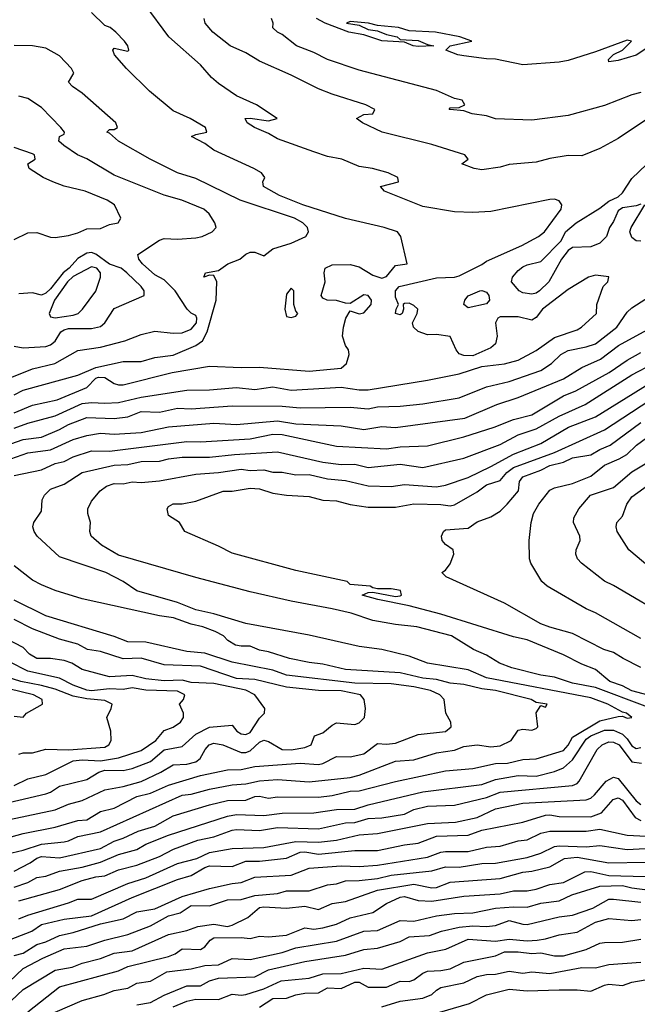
# Model space of a CAD drawing. Header units: metres. Extents: x -46681 to -43747, y -240911 to -237677.
# Tile 507 of 656: x -46140 to -46072, y -239251 to -239142. Entities that reach past the tile are written whole.
import ezdxf

# ---------------------------------------------------------------- set-up
doc = ezdxf.new("R2010")
doc.units = ezdxf.units.M
doc.layers.add('CONTOUR_INDEX', color=1, linetype='Continuous')
doc.layers.add('CONTOUR_INTER', color=3, linetype='Continuous')

msp = doc.modelspace()

# ---------------------------------------------------------------- linework, layer by layer
at = {"layer": 'CONTOUR_INDEX'}
for points, elevation in [([(-46140.6, -239187.13), (-46139.1, -239186.59), (-46136.1, -239185.77), (-46133.1, -239184.43), (-46132.1, -239184.31), (-46130.6, -239184.4), (-46129.1, -239184.32), (-46126.6, -239183.72), (-46121.6, -239182.96), (-46119.1, -239182.9), (-46116.1, -239182.64), (-46114.1, -239182.88), (-46112.1, -239182.58), (-46110.1, -239182.94), (-46104.6, -239182.61), (-46102.6, -239182.9), (-46101.6, -239182.92), (-46095.1, -239181.86), (-46091.6, -239181.16), (-46089.1, -239180.35), (-46086.6, -239180.05), (-46085.1, -239179.64), (-46083.1, -239178.59), (-46081.1, -239177.15), (-46078.6, -239176.31), (-46078.12, -239176.02), (-46076.47, -239174.52), (-46076.45, -239173.52), (-46075.74, -239171.52), (-46075.24, -239171.02), (-46075.1, -239170.48), (-46076.6, -239170.29), (-46077.37, -239170.52), (-46079.6, -239171.87), (-46082.42, -239174.02), (-46083.1, -239174.93), (-46083.6, -239175.24), (-46085.1, -239174.86), (-46087.1, -239174.87), (-46087.33, -239175.02), (-46087.59, -239175.52), (-46087.41, -239177.02), (-46087.6, -239177.83), (-46088.1, -239178.29), (-46090.1, -239179.17), (-46091.1, -239179.14), (-46091.6, -239178.95), (-46091.92, -239178.52), (-46092.6, -239177.03), (-46094.1, -239176.83), (-46095.1, -239176.84), (-46096.1, -239176.5), (-46096.61, -239176.02), (-46096.75, -239175.52), (-46096.24, -239174.52), (-46096.14, -239174.02), (-46096.6, -239173.64), (-46097.1, -239173.37), (-46097.6, -239173.4), (-46097.75, -239173.52), (-46097.71, -239174.02), (-46097.86, -239174.52), (-46098.1, -239174.65), (-46098.6, -239174.52), (-46098.52, -239174.02), (-46098.27, -239173.52), (-46098.6, -239172.69), (-46098.59, -239172.02), (-46098.19, -239171.52), (-46094.1, -239170.57), (-46092.1, -239170.49), (-46091.6, -239170.34), (-46089.1, -239169.12), (-46088.6, -239168.76), (-46084.68, -239167.02), (-46082.85, -239166.02), (-46082.21, -239165.52), (-46080.38, -239163.02), (-46080.29, -239162.52), (-46080.6, -239162.1), (-46081.1, -239161.93), (-46081.6, -239161.94), (-46088.1, -239163.26), (-46090.1, -239163.4), (-46092.1, -239163.32), (-46095.6, -239162.72), (-46099.81, -239161.02), (-46100.27, -239160.52), (-46098.28, -239160.02), (-46098.35, -239159.52), (-46099.41, -239159.02), (-46101.13, -239158.52), (-46102.6, -239158.31), (-46104.53, -239157.52), (-46106.1, -239157.2), (-46107.6, -239156.7), (-46111.6, -239155.26), (-46112.6, -239154.67), (-46114.15, -239154.02), (-46114.93, -239153.52), (-46115.16, -239153.02), (-46114.6, -239152.98), (-46112.6, -239153.3), (-46111.63, -239153.02), (-46113.92, -239151.52), (-46116.1, -239150.55), (-46118.1, -239149.18), (-46118.86, -239148.52), (-46120.1, -239147.13), (-46123.58, -239144.02), (-46126.18, -239140.52)], 95), ([(-46132.1, -239169.35), (-46134.1, -239170.42), (-46134.73, -239171.02), (-46136.17, -239173.02), (-46136.75, -239174.52), (-46136.6, -239174.88), (-46136.1, -239175), (-46134.1, -239174.7), (-46133.57, -239174.52), (-46133.06, -239174.02), (-46131.6, -239172.04), (-46131.08, -239170.52), (-46131.1, -239170.02), (-46131.5, -239169.52), (-46132.1, -239169.35)], 90), ([(-46071.1, -239217.74), (-46076.6, -239215.69), (-46079.1, -239215.21), (-46081.1, -239214.57), (-46082.6, -239214.35), (-46085.79, -239213.52), (-46087.14, -239213.02), (-46088.6, -239212.15), (-46090.01, -239211.52), (-46092.43, -239210.02), (-46096.27, -239209.02), (-46098.6, -239208.77), (-46101.1, -239208.32), (-46103.5, -239207.52), (-46105.6, -239207.02), (-46110.1, -239206.2), (-46114.6, -239205.17), (-46120.6, -239203.59), (-46129.1, -239201.12), (-46131, -239200.02), (-46132.11, -239199.02), (-46132.26, -239198.52), (-46132.2, -239197.52), (-46132.48, -239196.52), (-46132.49, -239196.02), (-46132.1, -239195.19), (-46131.13, -239194.02), (-46130.45, -239193.52), (-46129.6, -239193.22), (-46128.6, -239193.27), (-46127.6, -239193.06), (-46126.6, -239193.11), (-46124.6, -239192.92), (-46120.6, -239192.2), (-46118.1, -239192.02), (-46115.6, -239191.65), (-46114.6, -239191.79), (-46113.1, -239191.72), (-46112.1, -239191.97), (-46111.1, -239191.97), (-46109.6, -239192.29), (-46108.1, -239192.24), (-46106.1, -239192.71), (-46104.1, -239192.89), (-46101.6, -239193.48), (-46099.1, -239193.56), (-46097.6, -239193.33), (-46094.1, -239193.6), (-46093.1, -239193.4), (-46090.6, -239192.56), (-46088.1, -239191.37), (-46085.6, -239190), (-46082.6, -239188.83), (-46079.57, -239187.02), (-46076.6, -239185.89), (-46070.6, -239182.17)], 100), ([(-46070.6, -239202.48), (-46072.9, -239200.52), (-46074.18, -239198.52), (-46074.29, -239198.02), (-46074.24, -239197.52), (-46073.6, -239196.84), (-46073.14, -239195.52), (-46072.6, -239194.7), (-46070.6, -239193.27)], 105), ([(-46143.1, -239228.82), (-46137.1, -239227.41), (-46136.6, -239227.24), (-46135.6, -239226.57), (-46132.6, -239225.83), (-46131.27, -239225.02), (-46130.6, -239224.8), (-46128.6, -239224.84), (-46127.6, -239224.62), (-46125.6, -239223.84), (-46124.1, -239222.56), (-46122.1, -239222.2), (-46120.6, -239220.84), (-46119.1, -239220.05), (-46116.6, -239219.85), (-46116.08, -239220.52), (-46115.6, -239220.82), (-46115.1, -239220.86), (-46114.6, -239220.64), (-46113.6, -239219.07), (-46113.04, -239218.52), (-46113, -239218.02), (-46114.1, -239216.52), (-46115.1, -239215.98), (-46118.6, -239215.27), (-46121.1, -239215.13), (-46122.1, -239214.9), (-46124.1, -239214.96), (-46126.1, -239214.74), (-46127.6, -239214.38), (-46130.1, -239214.52), (-46133.1, -239213.73), (-46134.24, -239213.02), (-46135.1, -239212.74), (-46136.6, -239212.51), (-46138.1, -239212.51), (-46138.92, -239212.02), (-46139.6, -239211.28), (-46143.1, -239209.5)], 95), ([(-46140.6, -239237.68), (-46139.1, -239237.18), (-46138.1, -239236.63), (-46137.1, -239236.49), (-46135.6, -239235.92), (-46133.1, -239235.47), (-46131.1, -239234.94), (-46129.1, -239234.1), (-46127.1, -239233.54), (-46126.1, -239232.97), (-46123.6, -239231.96), (-46117.1, -239229.86), (-46116.1, -239229.68), (-46113.1, -239229.79), (-46111.1, -239229.53), (-46107.6, -239229.52), (-46105.1, -239229.14), (-46103.1, -239229.1), (-46101.6, -239228.63), (-46095.6, -239227.19), (-46089.1, -239226.38), (-46087.6, -239225.85), (-46085.1, -239225.4), (-46083.1, -239225.46), (-46081.1, -239224.95), (-46080.1, -239224.54), (-46079.1, -239223.65), (-46077.6, -239221.38), (-46077.1, -239221.01), (-46075.6, -239220.41), (-46074.6, -239220.39), (-46073.6, -239220.84), (-46073.1, -239221.34), (-46072.6, -239222.13), (-46072.1, -239222.42), (-46071.6, -239222.32)], 100), ([(-46141.1, -239248.07), (-46139.6, -239246.65), (-46137.46, -239245.52), (-46135.1, -239244.49), (-46132.6, -239244.2), (-46130.6, -239243.53), (-46128.1, -239242.91), (-46125.6, -239241.95), (-46123.6, -239240.84), (-46122.32, -239240.52), (-46121.1, -239239.72), (-46119.1, -239239.73), (-46117.1, -239239.09), (-46115.6, -239239.05), (-46114.1, -239238.6), (-46111.6, -239238.37), (-46110.6, -239238.09), (-46108.1, -239238.08), (-46106.1, -239237.43), (-46105.1, -239237.32), (-46104.1, -239236.98), (-46102.6, -239236.97), (-46100.6, -239236.73), (-46099.1, -239236.38), (-46094.6, -239235.88), (-46093.1, -239235.44), (-46091.6, -239235.5), (-46089.1, -239235.08), (-46087.6, -239235.05), (-46084.1, -239234.43), (-46082.6, -239233.94), (-46081.1, -239233.2), (-46080.6, -239233.12), (-46077.6, -239233.24), (-46076.1, -239233.09), (-46073.1, -239233.53), (-46071.1, -239233.43)], 105), ([(-46123.1, -239250.88), (-46121.6, -239250.24), (-46120.6, -239250.01), (-46118.1, -239250.08), (-46116.6, -239249.49), (-46115.6, -239249.6), (-46115.1, -239249.51), (-46113.1, -239248.88), (-46111.2, -239248.02), (-46108.1, -239247.72), (-46106.6, -239247.24), (-46104.6, -239247.21), (-46102.1, -239246.6), (-46100.1, -239246.71), (-46095.1, -239244.94), (-46093.07, -239244.52), (-46090.6, -239243.43), (-46087.6, -239243.65), (-46086.1, -239243.42), (-46084.1, -239243.6), (-46083.02, -239243.52), (-46082.1, -239243.39), (-46080.6, -239242.93), (-46078.6, -239242.64), (-46076.6, -239241.54), (-46075.1, -239241.14), (-46072.6, -239241.37), (-46071.6, -239241.27)], 110)]:
    msp.add_lwpolyline(points, dxfattribs=dict(at, elevation=elevation))
at = {"layer": 'CONTOUR_INTER'}
for points, elevation in [([(-46140.6, -239185.45), (-46138.6, -239184.6), (-46135.87, -239184.02), (-46132.6, -239182.65), (-46131.6, -239181.64), (-46131.32, -239181.52), (-46130.6, -239181.55), (-46129.6, -239182.21), (-46129.1, -239182.38), (-46128.6, -239182.37), (-46123.22, -239181.02), (-46119.1, -239180.31), (-46115.6, -239180.45), (-46113.6, -239180.4), (-46108.1, -239180.86), (-46104.59, -239180.52), (-46104, -239180.02), (-46103.7, -239179.02), (-46103.78, -239178.52), (-46104.13, -239178.02), (-46104.44, -239177.02), (-46104.33, -239176.02), (-46104.06, -239175.02), (-46103.6, -239174.2), (-46102.6, -239174.55), (-46102.1, -239174.44), (-46101.3, -239173.52), (-46101.24, -239173.02), (-46101.6, -239172.53), (-46102.1, -239172.46), (-46103.6, -239173.41), (-46104.1, -239173.38), (-46105.1, -239173.06), (-46106.12, -239173.02), (-46106.6, -239172.8), (-46106.81, -239172.52), (-46106.36, -239171.02), (-46106.47, -239170.02), (-46106.35, -239169.52), (-46105.6, -239169.14), (-46103.6, -239169.1), (-46102.6, -239169.37), (-46101.1, -239170.28), (-46100.1, -239170.62), (-46099.6, -239170.43), (-46098.6, -239169.22), (-46097.33, -239169.02), (-46098.01, -239166.02), (-46098.4, -239165.52), (-46099.84, -239165.02), (-46104.1, -239164.03), (-46108.81, -239162.52), (-46111.39, -239161.52), (-46113.13, -239160.52), (-46113.21, -239160.02), (-46113, -239159.52), (-46113.38, -239159.02), (-46114.2, -239158.52), (-46118.6, -239156.52), (-46119.6, -239155.77), (-46121.06, -239155.02), (-46120.6, -239154.79), (-46119.39, -239154.52), (-46119.54, -239154.02), (-46121.23, -239153.02), (-46123.1, -239152.17), (-46125.69, -239150.02), (-46128.23, -239147.52), (-46129.55, -239146.02), (-46129.75, -239145.52), (-46129.6, -239145.29), (-46128.1, -239145.62), (-46127.98, -239145.52), (-46128.09, -239145.02), (-46128.46, -239144.52), (-46129.39, -239143.52), (-46130.04, -239143.02), (-46130.6, -239142.79), (-46132.1, -239141.35)], 94), ([(-46069.1, -239151.9), (-46074.1, -239155.23), (-46076.1, -239156.35), (-46078.1, -239157.14), (-46079.6, -239157.1), (-46081.6, -239157.42), (-46083.1, -239157.85), (-46086.1, -239158.1), (-46087.1, -239158.38), (-46089.1, -239158.67), (-46089.96, -239158.52), (-46091.3, -239158.02), (-46090.59, -239157.52), (-46090.99, -239157.02), (-46094.6, -239155.88), (-46100.09, -239154.52), (-46102.26, -239153.52), (-46102.92, -239153.02), (-46102.1, -239152.59), (-46101.1, -239152.51), (-46100.88, -239152.02), (-46101.87, -239151.52), (-46105.6, -239150.36), (-46107.1, -239149.76), (-46110.1, -239148.26), (-46113.6, -239146.72), (-46115.1, -239145.79), (-46116.82, -239145.02), (-46118.73, -239143.52), (-46119.57, -239142.52), (-46119.69, -239142.02)], 96), ([(-46071.6, -239150.18), (-46072.6, -239150.43), (-46075.6, -239151.58), (-46079.6, -239152.71), (-46083.6, -239153.2), (-46087.6, -239153.05), (-46088.6, -239152.72), (-46090.16, -239152.52), (-46091.1, -239152.18), (-46092.6, -239152.04), (-46092.68, -239152.02), (-46092.6, -239151.86), (-46091.6, -239151.83), (-46090.97, -239151.52), (-46091.28, -239151.02), (-46092.1, -239150.82), (-46094.1, -239149.95), (-46102.6, -239147.71), (-46106.11, -239146.52), (-46107.6, -239145.76), (-46109.5, -239145.02), (-46111.1, -239143.76), (-46111.62, -239143.52), (-46112.1, -239143.04), (-46112.09, -239142.52), (-46112.27, -239142.02)], 97), ([(-46069.77, -239144.52), (-46072.1, -239146.05), (-46074.1, -239146.65), (-46075.1, -239146.78), (-46075.17, -239146.52), (-46074.6, -239145.98), (-46073.6, -239145.5), (-46072.61, -239144.52), (-46073.1, -239144.39), (-46076.6, -239145.7), (-46079.6, -239146.64), (-46080.6, -239146.83), (-46084.6, -239147.1), (-46087.6, -239146.48), (-46088.6, -239146.47), (-46091.1, -239146.14), (-46091.75, -239146.02), (-46093.06, -239145.52), (-46092.6, -239145.02), (-46090.22, -239144.52), (-46091.53, -239144.02), (-46094.21, -239143.52), (-46097.1, -239143.36), (-46098.29, -239143.02), (-46100.6, -239142.8), (-46101.57, -239142.52), (-46103.6, -239142.34), (-46103.99, -239142.52), (-46102.6, -239142.75), (-46101.6, -239143.21), (-46100.6, -239143.36), (-46099.6, -239143.76), (-46098.41, -239144.02), (-46098.1, -239144.33), (-46096.1, -239144.43), (-46095.1, -239144.89), (-46094.39, -239145.02), (-46096.1, -239145.11), (-46096.67, -239145.02), (-46097.6, -239144.62), (-46100.1, -239144.49), (-46102.1, -239143.83), (-46103.73, -239143.52), (-46106.36, -239142.52), (-46107.32, -239142.02)], 98), ([(-46140.6, -239183.47), (-46139.6, -239182.94), (-46133.6, -239181.29), (-46131.6, -239180.45), (-46128.6, -239179.81), (-46126.6, -239179.79), (-46125.1, -239179.34), (-46123.1, -239179.1), (-46120.59, -239178.02), (-46119.87, -239177.52), (-46119.36, -239176.52), (-46118.35, -239173.02), (-46118.28, -239171.02), (-46118.6, -239170.33), (-46119.1, -239170.28), (-46119.71, -239170.52), (-46119.52, -239170.02), (-46118.1, -239169.78), (-46117.07, -239169.02), (-46115.76, -239168.52), (-46115.1, -239167.96), (-46114.6, -239167.74), (-46114.1, -239167.76), (-46113.1, -239168.15), (-46112.1, -239167.37), (-46110.1, -239166.77), (-46108.47, -239166.02), (-46108.18, -239165.52), (-46108.3, -239165.02), (-46108.83, -239164.52), (-46109.74, -239164.02), (-46115.72, -239162.02), (-46120.6, -239159.65), (-46122.6, -239159.03), (-46125.64, -239157.52), (-46129.13, -239155.52), (-46130.1, -239154.63), (-46130.38, -239154.52), (-46130.1, -239154.24), (-46129.6, -239154.23), (-46129.23, -239154.02), (-46129.4, -239153.52), (-46133.1, -239150.25), (-46134.17, -239149.52), (-46134.62, -239149.02), (-46134.04, -239148.02), (-46134.27, -239147.52), (-46135.6, -239146.11), (-46137.1, -239145.27), (-46138.6, -239145.04), (-46140.6, -239145)], 93), ([(-46141.6, -239181.81), (-46138.6, -239180.6), (-46136.12, -239180.02), (-46133.6, -239178.58), (-46131.1, -239178.2), (-46128.43, -239177.52), (-46126.6, -239176.83), (-46125.1, -239176.44), (-46123.1, -239176.69), (-46122.1, -239176.65), (-46121.1, -239176.22), (-46120.52, -239175.52), (-46120.47, -239175.02), (-46120.6, -239174.73), (-46121.1, -239174.47), (-46121.56, -239174.02), (-46122.88, -239172.02), (-46124.1, -239170.78), (-46125.1, -239170.25), (-46126.46, -239169.02), (-46126.89, -239168.52), (-46126.98, -239168.02), (-46124.6, -239166.44), (-46124.1, -239166.24), (-46122.6, -239166.33), (-46120.6, -239166.18), (-46119.9, -239166.02), (-46118.8, -239165.52), (-46118.37, -239165.02), (-46118.49, -239164.52), (-46119.14, -239163.52), (-46119.71, -239163.02), (-46122.14, -239162.02), (-46124.1, -239161.48), (-46129.6, -239159.26), (-46132.6, -239157.46), (-46133.61, -239157.02), (-46135.15, -239156.02), (-46135.69, -239155.52), (-46135.6, -239155.02), (-46135.1, -239154.77), (-46135.05, -239154.52), (-46135.46, -239154.02), (-46137.6, -239151.81), (-46139.1, -239150.81), (-46140.1, -239150.58)], 92), ([(-46140.6, -239166.34), (-46139.1, -239165.61), (-46138.1, -239165.6), (-46136.6, -239166.09), (-46136.1, -239166.13), (-46134.6, -239165.91), (-46133.6, -239165.64), (-46132.6, -239165.17), (-46131.1, -239165.16), (-46130.1, -239164.71), (-46129.14, -239164.52), (-46128.85, -239164.02), (-46129.57, -239162.52), (-46130.36, -239162.02), (-46132.78, -239161.02), (-46135.1, -239160.49), (-46136.34, -239160.02), (-46137.42, -239159.52), (-46138.95, -239158.52), (-46139.11, -239158.02), (-46138.28, -239157.52), (-46138.35, -239157.02), (-46138.6, -239156.91), (-46140.6, -239156.24)], 91), ([(-46071.6, -239162.47), (-46072.1, -239162.66), (-46073.6, -239162.87), (-46074.1, -239163.2), (-46074.6, -239164.36), (-46075.05, -239165.02), (-46075.36, -239166.02), (-46076.1, -239166.75), (-46077.1, -239167.16), (-46079.1, -239167.24), (-46079.6, -239167.55), (-46080.32, -239168.52), (-46081.71, -239171.02), (-46082.75, -239172.02), (-46083.1, -239172.26), (-46083.6, -239172.37), (-46084.6, -239172.23), (-46084.98, -239172.02), (-46085.82, -239171.02), (-46085.72, -239170.52), (-46085.1, -239169.76), (-46084.6, -239169.36), (-46084.1, -239169.16), (-46082.6, -239168.77), (-46080.36, -239166.52), (-46079.9, -239165.52), (-46078.73, -239164.52), (-46076.1, -239162.9), (-46075.1, -239162.15), (-46074.1, -239161.67), (-46073.6, -239161.2), (-46072.6, -239159.62), (-46069.3, -239156.52)], 96), ([(-46071.6, -239166.55), (-46072.11, -239166.52), (-46072.6, -239166.14), (-46072.81, -239165.52), (-46072.64, -239165.02), (-46071.16, -239162.52)], 96), ([(-46140.6, -239178.09), (-46139.6, -239178.29), (-46137.1, -239178.15), (-46136.6, -239177.95), (-46136.1, -239177.56), (-46135.46, -239176.52), (-46135.1, -239176.3), (-46134.6, -239176.15), (-46132.1, -239176.17), (-46131.1, -239175.94), (-46130.62, -239175.52), (-46129.6, -239173.96), (-46126.3, -239172.52), (-46126.29, -239172.02), (-46126.63, -239171.52), (-46128.19, -239170.02), (-46128.82, -239169.52), (-46130.1, -239169.08), (-46131.6, -239167.98), (-46132.1, -239167.77), (-46132.6, -239167.85), (-46133.6, -239168.46), (-46134.54, -239169.52), (-46135.2, -239170.02), (-46136.6, -239171.78), (-46137.1, -239172.26), (-46137.6, -239172.49), (-46138.6, -239172.24), (-46140.1, -239172.35)], 91), ([(-46141.6, -239189.08), (-46139.6, -239188.4), (-46137.6, -239188.12), (-46135.6, -239187.29), (-46134.6, -239186.73), (-46132.6, -239185.97), (-46129.6, -239186.06), (-46128.1, -239185.87), (-46126.6, -239185.3), (-46124.6, -239185.36), (-46122.6, -239184.94), (-46121.1, -239185.01), (-46116.6, -239184.69), (-46111.1, -239184.7), (-46109.1, -239184.9), (-46103.6, -239184.84), (-46101.6, -239185.01), (-46100.6, -239184.78), (-46098.1, -239184.73), (-46095.6, -239184.44), (-46091.6, -239183.81), (-46088.6, -239182.58), (-46086.1, -239181.98), (-46082.6, -239180.77), (-46081.42, -239180.02), (-46080.39, -239179.02), (-46079.6, -239178.59), (-46077.6, -239178.19), (-46076.6, -239177.86), (-46074.25, -239176.02), (-46073.1, -239174.35), (-46072.6, -239173.9), (-46069.6, -239171.99)], 96), ([(-46110.1, -239171.7), (-46110.6, -239172.37), (-46110.8, -239174.02), (-46110.6, -239174.84), (-46110.1, -239174.94), (-46109.6, -239174.81), (-46109.37, -239174.52), (-46109.6, -239174.24), (-46109.79, -239173.52), (-46109.82, -239172.02), (-46110.1, -239171.7)], 93), ([(-46089.32, -239172.02), (-46089.1, -239171.96), (-46088.6, -239172.16), (-46088.32, -239172.52), (-46088.24, -239173.02), (-46088.6, -239173.43), (-46090.6, -239173.9), (-46091.1, -239173.53), (-46090.98, -239173.02), (-46090.6, -239172.55), (-46089.32, -239172.02)], 96), ([(-46141.6, -239190.75), (-46139.1, -239189.86), (-46136.6, -239189.51), (-46134.1, -239188.38), (-46132.6, -239187.95), (-46131.1, -239187.7), (-46129.6, -239187.8), (-46126.6, -239187.62), (-46123.6, -239186.98), (-46118.6, -239186.59), (-46116.1, -239186.74), (-46111.6, -239186.32), (-46109.6, -239186.65), (-46104.6, -239186.88), (-46102.1, -239187.29), (-46100.1, -239186.95), (-46098.6, -239187.08), (-46090.97, -239186.02), (-46087.45, -239184.52), (-46085.1, -239183.76), (-46080.1, -239181.7), (-46078.1, -239180.45), (-46076.04, -239179.52), (-46074.05, -239178.02), (-46070.1, -239175.88)], 97), ([(-46140.6, -239192.34), (-46137.6, -239191.73), (-46136.1, -239191.03), (-46135.1, -239190.79), (-46134.1, -239190.31), (-46132.1, -239189.62), (-46130.1, -239189.66), (-46121.6, -239188.62), (-46120.1, -239188.64), (-46114.6, -239188.32), (-46112.1, -239187.78), (-46111.1, -239187.84), (-46105.1, -239189.12), (-46099.6, -239189.42), (-46098.1, -239189.18), (-46095.1, -239189.07), (-46091.1, -239188.09), (-46087.73, -239187.02), (-46085.6, -239186.17), (-46083.6, -239185.68), (-46080.1, -239183.59), (-46078.75, -239183.02), (-46075.09, -239181.02), (-46073.1, -239179.65), (-46071.6, -239178.82)], 98), ([(-46140.6, -239235.94), (-46138.83, -239235.02), (-46138.1, -239234.49), (-46137.6, -239234.31), (-46135.6, -239234.45), (-46131.1, -239233.44), (-46129.6, -239232.62), (-46128.6, -239232.29), (-46126.94, -239231.52), (-46125.1, -239230.99), (-46123.1, -239229.84), (-46119.1, -239228.63), (-46117.1, -239228.16), (-46115.1, -239228.09), (-46114.1, -239227.69), (-46113.6, -239227.67), (-46112.6, -239227.87), (-46111.6, -239227.74), (-46107.1, -239227.76), (-46105.6, -239227.61), (-46103.6, -239227.13), (-46102.6, -239227.07), (-46098.6, -239226.04), (-46093.1, -239224.86), (-46090.1, -239224.61), (-46087.6, -239224.08), (-46086.27, -239224.02), (-46084.6, -239223.64), (-46083.1, -239223.55), (-46080.1, -239222.65), (-46079.6, -239222.06), (-46079.1, -239221.16), (-46076.1, -239219.36), (-46074.1, -239218.88), (-46073.6, -239218.86), (-46073.1, -239219.09), (-46072.57, -239219.02), (-46073.18, -239218.52), (-46073.6, -239218.42), (-46075.21, -239217.52), (-46077.1, -239216.83), (-46088.6, -239214.63), (-46090.6, -239213.75), (-46095.1, -239213.02), (-46097.1, -239212.24), (-46100.1, -239211.5), (-46102.6, -239211.17), (-46108.1, -239209.93), (-46115.1, -239208.64), (-46118.6, -239207.59), (-46120.6, -239207.14), (-46122.6, -239206.34), (-46127.1, -239205.04), (-46128.6, -239204.04), (-46130.51, -239203.02), (-46135.6, -239201.32), (-46138.06, -239199.02), (-46138.39, -239198.52), (-46138.54, -239198.02), (-46138.42, -239197.52), (-46137.6, -239196.28), (-46137.5, -239195.02), (-46137.25, -239194.52), (-46136.6, -239193.87), (-46135.1, -239193.32), (-46133.1, -239192.02), (-46129.6, -239191.22), (-46128.1, -239191.13), (-46126.6, -239190.81), (-46124.6, -239190.77), (-46123.6, -239190.5), (-46122.1, -239190.33), (-46119.1, -239190.33), (-46116.32, -239190.02), (-46111.6, -239189.75), (-46106.6, -239190.88), (-46104.6, -239191.12), (-46103.1, -239191.09), (-46101.6, -239191.45), (-46098.1, -239191.11), (-46095.6, -239191.47), (-46091.1, -239190.44), (-46087.1, -239188.94), (-46085.1, -239187.88), (-46083.1, -239187.21), (-46080.6, -239185.82), (-46077.71, -239184.52), (-46072.6, -239181.25), (-46070.21, -239180.02)], 99), ([(-46070.1, -239216.71), (-46072.6, -239216.06), (-46073.6, -239215.5), (-46075.02, -239215.02), (-46076.6, -239213.7), (-46078.1, -239213.12), (-46080.1, -239212.09), (-46084.1, -239210.45), (-46085.6, -239210.13), (-46093.6, -239207.62), (-46097.1, -239206.69), (-46100.57, -239206.02), (-46102.28, -239205.52), (-46101.6, -239205.22), (-46101.1, -239205.21), (-46098.6, -239205.66), (-46098.1, -239205.61), (-46097.95, -239205.52), (-46098.07, -239205.02), (-46099.1, -239204.85), (-46100.6, -239204.83), (-46101.1, -239204.74), (-46101.39, -239204.52), (-46103.6, -239204.35), (-46103.94, -239204.02), (-46109.6, -239202.8), (-46116.6, -239200.92), (-46118.1, -239200.12), (-46121.82, -239198.52), (-46122.4, -239197.52), (-46123.6, -239196.77), (-46123.75, -239196.02), (-46123.6, -239195.75), (-46123.1, -239195.48), (-46122.1, -239195.47), (-46120.6, -239195.19), (-46117.6, -239194.09), (-46116.6, -239194.09), (-46114.6, -239193.73), (-46113.6, -239193.83), (-46112.1, -239194.3), (-46110.6, -239194.52), (-46108.1, -239194.65), (-46106.6, -239195.08), (-46105.1, -239195.15), (-46103.6, -239195.55), (-46101.6, -239195.85), (-46098.6, -239195.85), (-46096.6, -239195.46), (-46093.6, -239195.54), (-46092.6, -239195.68), (-46092.1, -239195.59), (-46089.6, -239194.13), (-46088.6, -239193.39), (-46087.1, -239192.89), (-46086.35, -239192.02), (-46085.6, -239191.48), (-46081.1, -239189.8), (-46075.6, -239187.33), (-46070.6, -239184.04)], 101), ([(-46071.6, -239213.49), (-46073.53, -239212.52), (-46074.6, -239211.83), (-46075.67, -239211.52), (-46079.1, -239209.74), (-46081.6, -239209.07), (-46082.6, -239208.68), (-46086.6, -239206.4), (-46093.03, -239203.52), (-46093.5, -239203.02), (-46093.1, -239202.77), (-46092.6, -239202.08), (-46092.19, -239201.02), (-46092.25, -239200.52), (-46093.1, -239199.96), (-46093.48, -239199.52), (-46093.53, -239199.02), (-46093.34, -239198.52), (-46093.1, -239198.35), (-46090.6, -239198.15), (-46089.6, -239197.45), (-46088.1, -239196.89), (-46087.1, -239196.26), (-46086.31, -239195.52), (-46085.07, -239194.02), (-46084.95, -239193.02), (-46084.6, -239192.51), (-46082.6, -239191.77), (-46081.6, -239191.25), (-46080.1, -239190.87), (-46079.1, -239190.42), (-46077.1, -239190.08), (-46076.1, -239189.48), (-46074.96, -239189.02), (-46071.6, -239186.5)], 102), ([(-46071.6, -239210.32), (-46076.6, -239207.48), (-46077.6, -239207.04), (-46081.91, -239204.52), (-46082.49, -239204.02), (-46083.71, -239202.02), (-46083.87, -239201.52), (-46083.88, -239199.52), (-46083.67, -239197.52), (-46083.42, -239196.52), (-46082.84, -239195.52), (-46081.6, -239193.95), (-46081.1, -239193.7), (-46079.1, -239193.23), (-46077.1, -239192.43), (-46075.6, -239191.22), (-46073.96, -239190.52), (-46073.14, -239190.02), (-46072.08, -239189.02), (-46070.03, -239187.52)], 103), ([(-46068.1, -239208.3), (-46074.6, -239204.45), (-46075.6, -239203.97), (-46078.12, -239202.02), (-46078.58, -239201.52), (-46078.76, -239201.02), (-46078.72, -239200.52), (-46078.29, -239199.52), (-46078.31, -239199.02), (-46079.02, -239197.52), (-46078.98, -239197.02), (-46078.43, -239196.02), (-46077.12, -239194.52), (-46074.6, -239193.68), (-46072.6, -239191.96), (-46071.1, -239191.07)], 104), ([(-46142.1, -239234.21), (-46139.6, -239233.62), (-46137.6, -239232.95), (-46135.1, -239232.7), (-46134.6, -239232.59), (-46133.6, -239232.1), (-46131.1, -239231.59), (-46122.1, -239227.57), (-46121.1, -239227.44), (-46119.1, -239226.88), (-46116.6, -239226.41), (-46115.1, -239226.31), (-46113.6, -239225.97), (-46111.6, -239225.85), (-46108.1, -239226.08), (-46103.6, -239225.61), (-46102.6, -239225.36), (-46098.6, -239223.82), (-46096.6, -239223.67), (-46094.1, -239222.91), (-46092.1, -239222.61), (-46091.1, -239222.19), (-46089.6, -239222.02), (-46088.1, -239222.23), (-46087.1, -239222.13), (-46085.88, -239221.52), (-46085.1, -239220.41), (-46084.6, -239220.28), (-46083.6, -239220.4), (-46083.1, -239220.23), (-46082.92, -239220.02), (-46083.1, -239218.49), (-46082.6, -239217.69), (-46082.1, -239217.85), (-46081.9, -239217.52), (-46083.1, -239217.36), (-46083.65, -239217.02), (-46087.6, -239216.04), (-46089.1, -239215.85), (-46091.1, -239215.36), (-46092.6, -239215.22), (-46094.1, -239214.82), (-46095.6, -239214.66), (-46098.1, -239214.08), (-46104.1, -239213.73), (-46106.6, -239213.13), (-46108.1, -239212.96), (-46110.28, -239212.52), (-46112.6, -239211.77), (-46113.6, -239211.57), (-46114.6, -239211.15), (-46115.6, -239211.15), (-46116.24, -239211.02), (-46117.09, -239210.52), (-46117.54, -239210.02), (-46118.45, -239209.52), (-46119.84, -239209.02), (-46121.1, -239208.74), (-46123.04, -239208.02), (-46124.6, -239207.8), (-46133.1, -239205.95), (-46136.1, -239205), (-46137.6, -239204.38), (-46138.6, -239203.87), (-46140.6, -239202.31)], 98), ([(-46141.6, -239232.34), (-46139.6, -239231.79), (-46136.1, -239231.08), (-46133.6, -239230.34), (-46132.6, -239230.26), (-46131.1, -239229.35), (-46129.6, -239228.98), (-46127.1, -239227.7), (-46125.6, -239227.33), (-46123.6, -239226.45), (-46120.1, -239225.38), (-46117.1, -239224.77), (-46115.6, -239224.73), (-46114.1, -239224.39), (-46109.1, -239224.05), (-46107.1, -239224.17), (-46106.6, -239224.07), (-46105.1, -239223.31), (-46103.6, -239223.34), (-46102.1, -239223.01), (-46100.6, -239221.87), (-46099.6, -239221.94), (-46098.6, -239221.83), (-46096.1, -239220.88), (-46093.1, -239220.54), (-46092.47, -239220.02), (-46092.53, -239219.52), (-46093.08, -239218.52), (-46093.24, -239217.02), (-46093.73, -239216.52), (-46094.74, -239216.02), (-46096.6, -239215.62), (-46099.1, -239215.28), (-46103.1, -239215.21), (-46110.6, -239214.34), (-46112.1, -239213.79), (-46116.6, -239212.9), (-46119.6, -239211.91), (-46121.6, -239211.75), (-46126.1, -239210.69), (-46128.1, -239210.68), (-46129.6, -239210.08), (-46137.1, -239207.79), (-46140.6, -239206.07)], 97), ([(-46141.1, -239230.25), (-46136.1, -239229.18), (-46134.6, -239228.55), (-46133.1, -239228.14), (-46130.6, -239226.98), (-46128.6, -239226.61), (-46126.6, -239226.04), (-46124.45, -239225.02), (-46123.1, -239224.2), (-46121.6, -239224.14), (-46120.6, -239223.88), (-46120.12, -239223.52), (-46119.57, -239222.52), (-46119.12, -239222.02), (-46118.6, -239221.83), (-46117.61, -239222.02), (-46115.6, -239222.84), (-46115.1, -239222.84), (-46114.6, -239222.67), (-46113.6, -239221.73), (-46113.1, -239221.49), (-46112.6, -239221.63), (-46111.1, -239222.51), (-46110.1, -239222.55), (-46108.6, -239222.31), (-46107.9, -239222.02), (-46107.54, -239221.02), (-46106.6, -239220.69), (-46105.6, -239219.83), (-46105.1, -239219.58), (-46103.1, -239219.78), (-46102.6, -239219.59), (-46102.03, -239219.02), (-46101.9, -239218.02), (-46102.05, -239217.02), (-46102.47, -239216.52), (-46104.6, -239216.05), (-46107.1, -239216.02), (-46110.6, -239215.67), (-46114.1, -239214.82), (-46116.1, -239214.69), (-46120.1, -239213.35), (-46124.1, -239213.19), (-46126.6, -239212.45), (-46128.6, -239212.53), (-46131.1, -239211.73), (-46132.52, -239211.52), (-46133.6, -239210.94), (-46135.6, -239210.38), (-46138.6, -239209.25), (-46140.6, -239208.2)], 96), ([(-46140.6, -239226.51), (-46139.1, -239225.77), (-46137.1, -239225.27), (-46134.1, -239223.78), (-46133.1, -239223.65), (-46131.1, -239223.78), (-46129.1, -239223.44), (-46126.6, -239222.64), (-46125.01, -239221.52), (-46124.1, -239220.45), (-46123.1, -239220.06), (-46122.3, -239219.52), (-46121.94, -239219.02), (-46121.94, -239218.52), (-46122.4, -239217.52), (-46121.97, -239217.02), (-46121.79, -239216.52), (-46122.6, -239216.12), (-46126.1, -239216), (-46127.6, -239215.75), (-46128.6, -239215.91), (-46130.1, -239215.84), (-46132.1, -239216.05), (-46132.6, -239215.98), (-46134.1, -239215.43), (-46135.6, -239214.67), (-46139.1, -239213.91), (-46141.1, -239212.87)], 94), ([(-46140.6, -239218.85), (-46139.6, -239218.98), (-46139.26, -239218.52), (-46137.47, -239217.52), (-46137.51, -239217.02), (-46138.47, -239216.52), (-46144.1, -239215.14)], 92), ([(-46140.1, -239223.04), (-46139.6, -239222.88), (-46138.6, -239222.91), (-46137.1, -239222.49), (-46134.6, -239222.55), (-46130.6, -239222.28), (-46130.17, -239222.02), (-46129.93, -239221.52), (-46129.97, -239220.52), (-46130.39, -239219.02), (-46129.91, -239218.02), (-46129.82, -239217.52), (-46130.6, -239217.14), (-46132.6, -239216.95), (-46134.1, -239216.65), (-46136.1, -239215.87), (-46137.6, -239215.47), (-46139.88, -239215.02), (-46141.6, -239214.48)], 93), ([(-46140.1, -239239.18), (-46135.6, -239237.94), (-46133.1, -239236.97), (-46131.6, -239236.55), (-46130.6, -239236.44), (-46129.1, -239235.78), (-46127.1, -239235.28), (-46124.6, -239234.3), (-46123.04, -239233.52), (-46120.37, -239232.52), (-46118.6, -239232.14), (-46116.6, -239231.43), (-46116.1, -239231.33), (-46113.6, -239231.45), (-46111.6, -239231.13), (-46107.1, -239231.25), (-46104.1, -239230.61), (-46103.1, -239230.55), (-46101.6, -239230.11), (-46100.1, -239230.07), (-46097.6, -239229.66), (-46096.6, -239229.15), (-46095.1, -239228.76), (-46092.1, -239228.65), (-46088.6, -239227.8), (-46087.1, -239227.22), (-46079.1, -239226.5), (-46078.6, -239226.27), (-46078.39, -239226.02), (-46076.4, -239222.52), (-46075.86, -239222.02), (-46075.1, -239221.69), (-46074.6, -239221.72), (-46073.99, -239222.02), (-46072.6, -239223.88), (-46071.52, -239224.02)], 101), ([(-46140.1, -239241.16), (-46139.1, -239240.76), (-46134.6, -239239.43), (-46133.6, -239239.02), (-46132.1, -239239.01), (-46128.1, -239237.28), (-46126.1, -239236.65), (-46122.6, -239235.09), (-46120.49, -239234.52), (-46119.1, -239233.87), (-46116.6, -239233.44), (-46113.1, -239233.31), (-46109.6, -239232.66), (-46107.1, -239232.72), (-46105.09, -239232.52), (-46102.6, -239231.93), (-46100.6, -239231.79), (-46095.1, -239230.69), (-46091.99, -239230.52), (-46089.6, -239230.01), (-46087.6, -239229.05), (-46084.6, -239228.43), (-46077.6, -239228.07), (-46077.1, -239227.88), (-46076.68, -239227.52), (-46075.41, -239226.02), (-46074.6, -239225.59), (-46074.1, -239225.71), (-46072.1, -239228.2), (-46071.6, -239228.58)], 102), ([(-46141.6, -239243.68), (-46138.65, -239242.52), (-46137.6, -239241.82), (-46135.1, -239241.2), (-46132.1, -239240.85), (-46127.6, -239238.82), (-46122.6, -239236.84), (-46121.1, -239236.42), (-46119.62, -239235.52), (-46119.1, -239235.35), (-46116.6, -239235.42), (-46115.1, -239234.82), (-46113.6, -239234.81), (-46110.6, -239234.51), (-46109.1, -239233.84), (-46108.6, -239233.81), (-46107.1, -239234.06), (-46103.1, -239233.67), (-46100.6, -239233.66), (-46097.6, -239233.01), (-46096.1, -239232.83), (-46094.1, -239232.07), (-46090.6, -239231.96), (-46089.1, -239231.43), (-46084.6, -239230.53), (-46082.1, -239229.77), (-46081.6, -239229.74), (-46080.6, -239229.92), (-46077.1, -239229.95), (-46075.94, -239229.52), (-46074.62, -239228.02), (-46074.1, -239227.86), (-46073.6, -239228.11), (-46072.2, -239230.02), (-46071.6, -239230.35)], 103), ([(-46140.6, -239245.23), (-46139.6, -239244.95), (-46138.1, -239244.02), (-46137.1, -239243.72), (-46135.6, -239243), (-46134.1, -239242.68), (-46131.1, -239241.74), (-46128.6, -239241.17), (-46127.1, -239240.41), (-46125.1, -239240.07), (-46122.1, -239238.73), (-46119.1, -239237.82), (-46116.6, -239237.27), (-46115.6, -239237.17), (-46114.1, -239236.59), (-46110.1, -239236.38), (-46108.1, -239235.61), (-46104.6, -239235.35), (-46102.6, -239235.41), (-46100.6, -239235.26), (-46095.1, -239234.39), (-46093.6, -239233.83), (-46093.1, -239233.76), (-46090.6, -239233.78), (-46088.6, -239233.28), (-46087.1, -239233.19), (-46085.1, -239232.6), (-46084.1, -239232.47), (-46082.6, -239231.76), (-46081.6, -239231.51), (-46077.6, -239231.53), (-46076.1, -239231.3), (-46073.1, -239231.98), (-46069.6, -239232.14)], 104), ([(-46141.6, -239250.85), (-46139.6, -239248.96), (-46136.1, -239246.84), (-46134.23, -239246.52), (-46133.1, -239246.06), (-46131.1, -239245.55), (-46129.6, -239244.96), (-46127.6, -239244.72), (-46123.6, -239242.89), (-46121.6, -239242.46), (-46120.39, -239242.02), (-46118.6, -239241.77), (-46117.1, -239242.03), (-46116.6, -239241.89), (-46114.87, -239241.02), (-46113.6, -239239.92), (-46113.1, -239239.85), (-46110.6, -239240.01), (-46108.6, -239239.77), (-46107.1, -239240.14), (-46105.6, -239239.49), (-46104.1, -239239.26), (-46100.6, -239238.01), (-46096.6, -239237.37), (-46094.6, -239237.76), (-46094.1, -239237.74), (-46092.6, -239237.13), (-46087.1, -239236.72), (-46084.6, -239236.03), (-46083.6, -239235.93), (-46081.6, -239235.45), (-46079.98, -239234.52), (-46078.6, -239234.38), (-46075.1, -239235.02), (-46071.1, -239234.95)], 106), ([(-46139.1, -239251.42), (-46135.6, -239248.65), (-46129.1, -239246.91), (-46128.1, -239246.43), (-46123.6, -239245.31), (-46122.89, -239245.02), (-46122.1, -239244.49), (-46120.1, -239244.56), (-46119.6, -239244.28), (-46119.03, -239243.52), (-46118.6, -239243.27), (-46115.6, -239243.24), (-46114.6, -239243.34), (-46113.6, -239243.07), (-46112.6, -239243.16), (-46110.6, -239242.98), (-46108.6, -239242.18), (-46107.6, -239242.32), (-46106.6, -239242.18), (-46105.1, -239241.76), (-46103.6, -239241.06), (-46101.1, -239240.49), (-46099.6, -239239.5), (-46098.1, -239238.81), (-46097.6, -239238.72), (-46096.1, -239239.15), (-46094.6, -239239.22), (-46091.1, -239238.69), (-46087.1, -239238.42), (-46085.6, -239238.1), (-46084.1, -239238.1), (-46083.1, -239237.92), (-46081.6, -239237.39), (-46080.1, -239237.16), (-46077.76, -239236.02), (-46077.1, -239235.95), (-46075.1, -239236.41), (-46071.1, -239236.5)], 107), ([(-46136.1, -239251.44), (-46133.1, -239250.17), (-46130.73, -239249.52), (-46129.6, -239249.06), (-46128.1, -239248.81), (-46127.1, -239248.26), (-46125.6, -239248.05), (-46123.78, -239247.02), (-46121.1, -239246.68), (-46119.6, -239246.32), (-46118.1, -239246.24), (-46116.6, -239245.56), (-46114.6, -239245.65), (-46111.1, -239244.89), (-46109.6, -239244.37), (-46105.1, -239243.65), (-46102.1, -239242.53), (-46100.6, -239242.48), (-46098.1, -239241.37), (-46096.6, -239241.42), (-46094.1, -239240.83), (-46092.1, -239240.58), (-46090.1, -239240.52), (-46087.6, -239240.02), (-46085.6, -239239.86), (-46084.1, -239239.89), (-46082.6, -239239.46), (-46080.6, -239239.19), (-46079.2, -239238.52), (-46076.1, -239237.59), (-46073.6, -239237.51), (-46072.6, -239237.76), (-46070.6, -239238.01)], 108), ([(-46127.1, -239250.66), (-46125.6, -239250.39), (-46124.1, -239249.6), (-46121.6, -239248.54), (-46120.1, -239248.55), (-46119.1, -239248.01), (-46118.1, -239247.72), (-46114.1, -239247.55), (-46112.6, -239246.81), (-46108.6, -239245.86), (-46104.1, -239245.19), (-46102.1, -239244.55), (-46100.6, -239244.4), (-46098.1, -239243.67), (-46097.1, -239243.17), (-46094.88, -239243.02), (-46093.54, -239242.52), (-46091.6, -239242.1), (-46090.1, -239241.95), (-46088.6, -239242.01), (-46087.6, -239241.92), (-46086.1, -239241.38), (-46084.6, -239241.77), (-46084.1, -239241.79), (-46080.6, -239240.95), (-46079.1, -239240.78), (-46076.87, -239240.02), (-46075.11, -239239.02), (-46074.6, -239239.01), (-46071.6, -239239.33)], 109), ([(-46113.6, -239250.91), (-46112.1, -239249.97), (-46110.6, -239249.92), (-46109.6, -239249.56), (-46108.6, -239249.36), (-46107.1, -239249.33), (-46106.1, -239248.78), (-46104.6, -239248.84), (-46103.1, -239248.14), (-46102.6, -239248.17), (-46101.6, -239248.71), (-46099.6, -239248.71), (-46098.1, -239248.06), (-46097.1, -239248.09), (-46096.6, -239247.91), (-46095.6, -239247.16), (-46095.1, -239246.95), (-46093.6, -239246.87), (-46092.6, -239246.67), (-46091.1, -239245.95), (-46087.6, -239245.24), (-46086.6, -239244.83), (-46085.1, -239244.82), (-46083.6, -239245), (-46082.6, -239244.93), (-46081.1, -239245.24), (-46080.1, -239245.25), (-46077.6, -239244.56), (-46076.1, -239243.85), (-46075.6, -239243.77), (-46073.6, -239243.74), (-46071.6, -239243.42)], 111), ([(-46100.1, -239250.87), (-46098.1, -239250.25), (-46095.6, -239249.93), (-46094.6, -239249.52), (-46094.09, -239249.02), (-46093.6, -239248.75), (-46091.1, -239248.23), (-46089.6, -239247.52), (-46088.6, -239247.3), (-46087.6, -239247.28), (-46086.1, -239246.96), (-46084.6, -239247.16), (-46083.6, -239247.03), (-46081.6, -239247.21), (-46078.1, -239246.54), (-46076.6, -239246.58), (-46075.1, -239246.19), (-46071.6, -239245.94)], 112), ([(-46094.6, -239251.72), (-46090.45, -239250.52), (-46088.6, -239249.54), (-46086.1, -239248.91), (-46084.1, -239249.11), (-46080.6, -239249), (-46078.6, -239249.01), (-46077.1, -239249.16), (-46075.6, -239248.49), (-46075.1, -239248.38), (-46073.6, -239248.52), (-46072.6, -239248.16), (-46071.1, -239247.91)], 113)]:
    msp.add_lwpolyline(points, dxfattribs=dict(at, elevation=elevation))

doc.saveas('drawing.dxf')
